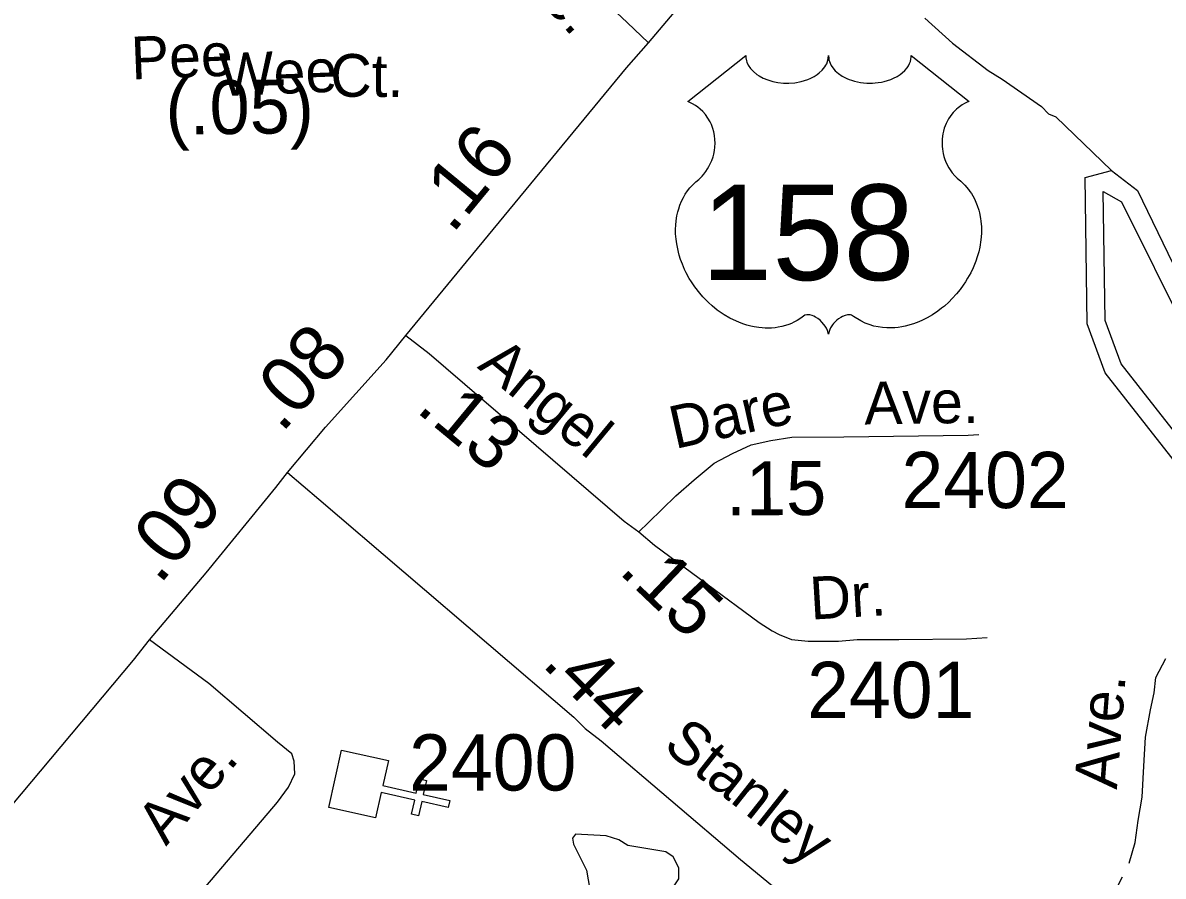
# Model space of a CAD drawing. Extents: x 1547597 to 1699558, y 810033 to 920809.
# Drawn here: x 1653272 to 1655807, y 867498 to 869396 of the extents above; entities that cross this region are included whole.
import ezdxf

# ---------------------------------------------------------------- set-up
doc = ezdxf.new("R2010")
doc.units = 0
for name, color, linetype in [('Exist Cultural Church CELL', 7, 'Continuous'), ('Exist Hydrographic Buffer Line', 7, 'Continuous'), ('Exist Hydrographic Lake Shore', 7, 'Continuous'), ('Exist Hydrographic Misc Water Feature', 7, 'Continuous'), ('Exist Road Non-System Type 51', 7, 'Continuous'), ('Exist Road Primary US Attributed', 7, 'Continuous'), ('Exist Road Primary US Mileage Hundredths English Label', 7, 'Continuous'), ('Exist Road Primary US Shield CELL', 7, 'Continuous'), ('Exist Road Primary US Shield Number Label', 7, 'Continuous'), ('Exist Road Secondary Mileage Hundredths English Label', 7, 'Continuous'), ('Exist Road Secondary Type 51 Attributed', 7, 'Continuous'), ('Exist Road Secondary Type 51 Label', 7, 'Continuous'), ('Exist Road Secondary Type 51 Number Label', 7, 'Continuous')]:
    doc.layers.add(name, color=color, linetype=linetype)

msp = doc.modelspace()

# ---------------------------------------------------------------- linework, layer by layer
at = {"layer": 'Exist Cultural Church CELL'}
msp.add_lwpolyline([(1654084.5, 867755.1), (1654072.2, 867699.5), (1654146.5, 867682.9), (1654153.5, 867714.2), (1654169.1, 867710.7), (1654162.1, 867679.5), (1654220.8, 867666.3), (1654217.3, 867650.7), (1654158.6, 867663.8), (1654151.6, 867632.6), (1654136, 867636.1), (1654143, 867667.3), (1654068.7, 867683.9), (1654056, 867627.7), (1653952.1, 867650.9), (1653980.6, 867778.4)], close=True, dxfattribs=at)
at = {"layer": 'Exist Hydrographic Buffer Line'}
msp.add_lwpolyline([(1655940.2, 868348.3), (1655713.7, 868637.2), (1655678.1, 868734.1), (1655673.8, 869021), (1655714.4, 868997.6), (1655860.3, 868704.1), (1656033.5, 868491.6), (1656054.2, 868443.7), (1655983.6, 868331.1), (1655940.2, 868348.3)], dxfattribs=at)
at = {"layer": 'Exist Hydrographic Lake Shore'}
msp.add_lwpolyline([(1656024.2, 868279), (1655916.2, 868314.1), (1655678.3, 868617.5), (1655638.2, 868726.7), (1655633.3, 869051.8), (1655692.2, 869067), (1655750.3, 869023.2), (1655896.3, 868721.5), (1656069.2, 868511.2), (1656093.2, 868438.4), (1656025.2, 868328.2), (1656024.2, 868279)], dxfattribs=at)
at = {"layer": 'Exist Hydrographic Misc Water Feature'}
for points in [[(1655277.5, 869406.1), (1655338.8, 869350.7), (1655417.8, 869289.4), (1655449.4, 869270.8), (1655536.5, 869209.3), (1655552.2, 869193), (1655568.1, 869186.8), (1655692.2, 869067)], [(1654710.2, 867461.5), (1654730.3, 867491.8), (1654730, 867516.3), (1654717.4, 867541), (1654701.3, 867552.1), (1654617.1, 867566.2), (1654596.9, 867578.7), (1654568.5, 867587.4), (1654500.6, 867591.1), (1654493.7, 867582.3), (1654496.3, 867569.3), (1654524.7, 867511.1), (1654535.4, 867451.1), (1654535.4, 867400), (1654552.4, 867357.7), (1654570, 867344.5), (1654588.3, 867342.2), (1654612.2, 867347.2), (1654657.7, 867397), (1654710.2, 867461.5)]]:
    msp.add_lwpolyline(points, dxfattribs=at)
at = {"layer": 'Exist Road Non-System Type 51'}
msp.add_lwpolyline([(1655731.3, 867527.3), (1655744.5, 867572.8), (1655751.5, 867621.8), (1655760.1, 867673.9), (1655763.9, 867742.4), (1655767.7, 867807.1), (1655779.1, 867867.9), (1655786.7, 867906), (1655790.5, 867940.2), (1655813.3, 867982)], dxfattribs=at)
at = {"layer": 'Exist Road Primary US Attributed'}
for points in [[(1654663, 869351.6), (1654736.5, 869438.1), (1655132, 869915), (1655327.7, 870142.4), (1655466.2, 870308.1)], [(1654123, 868700.5), (1654248, 868851.9), (1654614.2, 869295.9), (1654663, 869351.6)], [(1653860.5, 868395.9), (1653944.6, 868496.2), (1654079.6, 868646.2), (1654123, 868700.5)], [(1653553.7, 868023.6), (1653679.8, 868172.4), (1653834.5, 868362.6), (1653860.5, 868395.9)], [(1652510.9, 866773.7), (1652628.8, 866917.3), (1653517.7, 867978.1), (1653553.7, 868023.6)]]:
    msp.add_lwpolyline(points, dxfattribs=at)
at = {"layer": 'Exist Road Primary US Shield CELL'}
msp.add_lwpolyline([(1654879, 869322.9), (1654879.3, 869317.6), (1654880.6, 869311.3), (1654881.6, 869308), (1654884.6, 869301.8), (1654889.4, 869294.4), (1654896.2, 869287.2), (1654903.9, 869280.9), (1654909.1, 869277.6), (1654917.8, 869272.9), (1654927.8, 869268.7), (1654938.9, 869265.5), (1654950.2, 869263.2), (1654962.6, 869261.8), (1654974.8, 869261.6), (1654988, 869262.6), (1655002.6, 869265.4), (1655009.4, 869267.2), (1655016.9, 869269.7), (1655023.9, 869272.6), (1655031.5, 869276.7), (1655037.7, 869280.7), (1655042.5, 869284.2), (1655049.3, 869290.7), (1655054.8, 869297.5), (1655057.1, 869301.3), (1655059, 869304.9), (1655061.7, 869312.7), (1655062.5, 869316.1), (1655063, 869323.2), (1655063.5, 869317.2), (1655064.1, 869313.5), (1655065.1, 869309.9), (1655066.6, 869306), (1655069.3, 869300.5), (1655072.4, 869296), (1655078.1, 869289.2), (1655081.7, 869285.9), (1655084.9, 869283.2), (1655093.7, 869277.2), (1655103.9, 869272), (1655108.9, 869269.8), (1655114.1, 869268), (1655120.6, 869266), (1655127.3, 869264.4), (1655134, 869263.3), (1655140.9, 869262.3), (1655147.9, 869261.8), (1655153.5, 869261.6), (1655160.5, 869261.7), (1655167, 869262.1), (1655173.6, 869262.8), (1655180.9, 869264), (1655186.7, 869265.3), (1655194.5, 869267.4), (1655201.5, 869269.9), (1655207.6, 869272.6), (1655215.6, 869276.7), (1655222.1, 869280.8), (1655226.8, 869284.6), (1655232.4, 869289.7), (1655237.7, 869295.9), (1655240.8, 869300.4), (1655243, 869305), (1655245.1, 869309.9), (1655246.3, 869315), (1655246.9, 869319.5), (1655247.1, 869323.3), (1655375.6, 869220.9), (1655372.6, 869219.7), (1655365.6, 869216.3), (1655360.1, 869213.1), (1655351.2, 869206.8), (1655347.4, 869203.4), (1655343.6, 869199.8), (1655340.2, 869196), (1655337.1, 869192.5), (1655333.4, 869187.3), (1655330, 869182.1), (1655326.7, 869176.4), (1655324.4, 869171.5), (1655320.4, 869161.2), (1655318.5, 869154.6), (1655317.3, 869149.1), (1655315.8, 869137.6), (1655315.4, 869132.1), (1655315.4, 869126.7), (1655315.7, 869121), (1655316.2, 869115.6), (1655317.2, 869109.9), (1655318.1, 869104.8), (1655319.7, 869098.7), (1655322, 869091.6), (1655324.8, 869084.6), (1655330.7, 869073.5), (1655338.3, 869062.1), (1655343.6, 869055.7), (1655349, 869050.2), (1655356.9, 869043.5), (1655361.2, 869039.7), (1655366.1, 869034.8), (1655374.2, 869025.4), (1655377.4, 869021), (1655380.7, 869016.1), (1655383.8, 869011), (1655386.8, 869005.5), (1655389.3, 869000.7), (1655393.8, 868989.7), (1655397.1, 868979), (1655398.6, 868973.4), (1655401, 868960.8), (1655401.9, 868954.5), (1655402.9, 868942.2), (1655402.9, 868927.3), (1655401.8, 868913.2), (1655399.1, 868896.7), (1655396.9, 868886.8), (1655393.5, 868875.4), (1655390.3, 868865.4), (1655384.4, 868850.7), (1655379.2, 868840.1), (1655372.4, 868827.6), (1655367.8, 868820.1), (1655362.4, 868812.1), (1655355.6, 868802.8), (1655347.7, 868792.9), (1655338.3, 868782.5), (1655330.6, 868774.8), (1655320.6, 868765.9), (1655314.5, 868760.9), (1655305.8, 868754.3), (1655294, 868746.4), (1655282.3, 868739.7), (1655272.3, 868734.6), (1655263.5, 868730.8), (1655252.1, 868726.4), (1655233.1, 868721.2), (1655226.2, 868719.7), (1655218, 868718.5), (1655210.4, 868717.8), (1655202.9, 868717.3), (1655192.9, 868717.3), (1655182.9, 868718.1), (1655173.5, 868719.4), (1655163.7, 868721.5), (1655153.5, 868724.5), (1655144.2, 868728.2), (1655134.8, 868732.8), (1655118.8, 868742.8), (1655114.2, 868745.3), (1655111.7, 868746), (1655105.5, 868746.3), (1655099.7, 868745), (1655093.8, 868742.7), (1655090.2, 868740.8), (1655085.5, 868737.7), (1655081.9, 868734.8), (1655077.5, 868730.6), (1655074.4, 868727.1), (1655072.1, 868724.4), (1655067.6, 868717.3), (1655066, 868714), (1655064.3, 868709.6), (1655062.9, 868703.3), (1655060.9, 868711.3), (1655058.5, 868716.6), (1655055.8, 868721.2), (1655052.9, 868725.2), (1655048.4, 868730.4), (1655044.4, 868734.3), (1655039.6, 868738.2), (1655034.4, 868741.3), (1655030.2, 868743.5), (1655026.5, 868744.9), (1655021.8, 868746), (1655018, 868746.3), (1655014.9, 868746.3), (1655010.6, 868745.3), (1655004.8, 868741.1), (1654999.3, 868737.3), (1654993.3, 868733.6), (1654986.2, 868729.8), (1654980.9, 868727.3), (1654974.7, 868724.9), (1654967.4, 868722.5), (1654959.5, 868720.4), (1654951.4, 868718.8), (1654944.2, 868717.7), (1654936.6, 868717), (1654929.7, 868716.8), (1654922.4, 868716.9), (1654915.7, 868717.4), (1654907.9, 868718.1), (1654898.1, 868719.5), (1654890.1, 868721.3), (1654881.6, 868723.6), (1654872.9, 868726.4), (1654863.5, 868729.9), (1654851.8, 868735), (1654843.7, 868739.2), (1654830.9, 868746.6), (1654815.8, 868757), (1654804.5, 868766.2), (1654796.1, 868773.7), (1654783.9, 868786.2), (1654776.7, 868794.3), (1654765.5, 868808.9), (1654758.2, 868819.4), (1654753.6, 868827.2), (1654746.7, 868839.7), (1654743, 868847.5), (1654738.1, 868858.9), (1654734.3, 868869.3), (1654731.1, 868879.2), (1654729.4, 868885.5), (1654727, 868896.5), (1654725.5, 868904.3), (1654724, 868915), (1654723.2, 868926.4), (1654723.1, 868936.8), (1654723.4, 868945.4), (1654724.3, 868955.5), (1654726, 868966.2), (1654728.1, 868975.4), (1654730, 868982.1), (1654732.7, 868990.1), (1654736.3, 868999), (1654740.6, 869007.5), (1654744.6, 869014.6), (1654749.7, 869022.2), (1654754.7, 869028.6), (1654761.3, 869035.8), (1654768.1, 869042.3), (1654774.4, 869047.4), (1654781.8, 869054.7), (1654785.7, 869059.1), (1654790.4, 869065.3), (1654794.1, 869071), (1654797.1, 869076), (1654801, 869083.6), (1654803.3, 869089.2), (1654806.3, 869097.9), (1654807.8, 869103.9), (1654809.3, 869111.8), (1654810.3, 869119.1), (1654810.7, 869128.3), (1654810.4, 869135.9), (1654809.4, 869144.8), (1654807.8, 869153.3), (1654805.8, 869160.8), (1654802.6, 869169.3), (1654799.6, 869175.5), (1654794.7, 869183.9), (1654789.2, 869191.8), (1654783.6, 869198.2), (1654777.9, 869203.9), (1654772.4, 869208.1), (1654767.2, 869211.8), (1654760.7, 869215.8), (1654754.4, 869218.9), (1654750.4, 869220.5)], close=True, dxfattribs=at)
at = {"layer": 'Exist Road Secondary Type 51 Attributed'}
for points in [[(1654663, 869351.6), (1654615.6, 869396.8), (1654486.6, 869518), (1654394.5, 869604.9), (1654281.3, 869678.7), (1654181.3, 869715.6)], [(1654123, 868700.5), (1654175.2, 868660.4), (1654609, 868287.5), (1654641.1, 868263.5)], [(1654641.1, 868263.5), (1654662.9, 868284.6), (1654723.6, 868343.8), (1654764.1, 868379.2), (1654808.7, 868416.5), (1654849.4, 868438.3), (1654891.2, 868457.5), (1654934.8, 868467.2), (1654981.4, 868474.3), (1655097.2, 868474.7), (1655373.3, 868478.9), (1655397.3, 868480.6)], [(1653860.5, 868395.9), (1653930.1, 868336.6), (1654496.6, 867851.6), (1654521.7, 867826.5), (1654557.3, 867799.2), (1654867.3, 867535.1), (1654951.1, 867466.2), (1655031.5, 867415.5), (1655071.7, 867385.7), (1655120.7, 867357.8), (1655159.1, 867343.8), (1655211.5, 867321), (1655254.1, 867312.7), (1655300.6, 867303.5), (1655360.1, 867298.3), (1655416, 867298.3), (1655463.2, 867305.3), (1655526.1, 867328), (1655587.2, 867363), (1655639.7, 867405), (1655672.9, 867438.2), (1655706.1, 867476.7), (1655716.7, 867496.3)], [(1654641.1, 868263.5), (1654676.1, 868234.5), (1654909.2, 868062.3), (1654937.8, 868043.9), (1654953.6, 868035.6), (1654980.4, 868024.5), (1655018.1, 868020.3), (1655085.1, 868020.3), (1655127, 868024.5), (1655219.2, 868024.5), (1655370, 868026.1), (1655416.1, 868028.7)], [(1653060.4, 866728), (1653088.2, 866760.9), (1653413.5, 867156.4), (1653427.7, 867178.1), (1653456.2, 867213.7), (1653838.2, 867662.4), (1653862.5, 867695.9), (1653876.9, 867725.9), (1653875.3, 867753.7), (1653869.6, 867769.8), (1653837.9, 867796.3), (1653685.1, 867926.5), (1653553.7, 868023.6)]]:
    msp.add_lwpolyline(points, dxfattribs=at)

# ---------------------------------------------------------------- texts
at = {"layer": 'Exist Road Primary US Mileage Hundredths English Label'}
for s, rotation, p in [('.16', 50.4868, (1654226.6, 868924.2)), ('.08', 48.0018, (1653847.3, 868481.5)), ('.09', 50.8705, (1653576.3, 868144.2))]:
    msp.add_text(s, height=125, rotation=rotation, dxfattribs=at).set_placement(p)
at = {"layer": 'Exist Road Primary US Shield Number Label'}
msp.add_text('158', height=212.5, dxfattribs=at).set_placement((1654780.2, 868823.6))
at = {"layer": 'Exist Road Secondary Mileage Hundredths English Label'}
for s, rotation, p in [('(.05)', 0.6221, (1653589.5, 869146.9)), ('.13', 320.4458, (1654143.4, 868532.7)), ('.15', 0.2206, (1654835.1, 868300.4)), ('.15', 316.3169, (1654594.3, 868173.7)), ('.44', 314.9823, (1654423.4, 867967.6))]:
    msp.add_text(s, height=120, rotation=rotation, dxfattribs=at).set_placement(p)
at = {"layer": 'Exist Road Secondary Type 51 Label'}
for s, rotation, p in [('Ave.', 311.6237, (1654325.6, 869552.4)), ('Pee', 2.2402, (1653514, 869269.7)), ('Wee', 2.2402, (1653711.2, 869232.6)), ('Ct.', 359.6226, (1653955.5, 869231.6)), ('Angel', 320.4458, (1654280.3, 868629.3)), ('Ave.', 0.8695, (1655143.3, 868502.4)), ('Dare', 12.5589, (1654721.6, 868447.6)), ('Dr.', 3.4285, (1655024, 868068.4)), ('Ave.', 85.5679, (1655704.1, 867689.9)), ('Stanley', 321.6383, (1654692.4, 867782.3)), ('Ave.', 49.595, (1653590.3, 867563.5))]:
    msp.add_text(s, height=95, rotation=rotation, dxfattribs=at).set_placement(p)
at = {"layer": 'Exist Road Secondary Type 51 Number Label'}
for s, p in [('2402', (1655225.3, 868316.6)), ('2401', (1655015.5, 867849.7)), ('2400', (1654130.6, 867688.5))]:
    msp.add_text(s, height=125, dxfattribs=at).set_placement(p)

doc.saveas('drawing.dxf')
